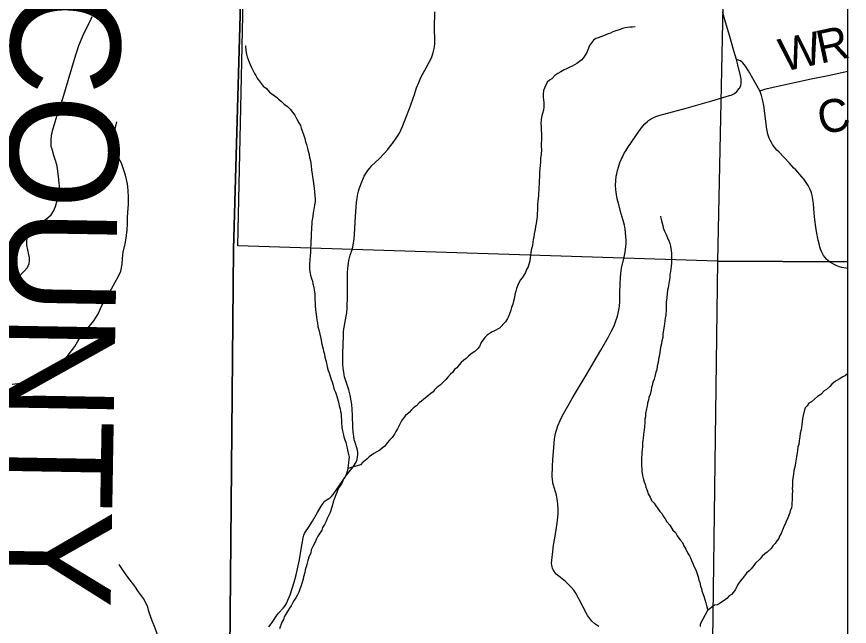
# Model space of a CAD drawing. Extents: x 0 to 191, y 0 to 55.
# Drawn here: x 149.356 to 150.077, y 23.732 to 24.259 of the extents above; entities that cross this region are included whole.
import ezdxf

# ---------------------------------------------------------------- set-up
doc = ezdxf.new("R2010")
doc.units = 0
for name, color, linetype in [('GM_X_Corporation', 7, 'Continuous'), ('GM_X_County_Road', 7, 'Continuous'), ('GM_X_County_Road_Text', 7, 'Continuous'), ('GM_X_County_Text', 7, 'Continuous'), ('GM_X_Minor_River', 7, 'Continuous'), ('GM_X_State_Route', 7, 'Continuous'), ('GM_X_Township_Road', 7, 'Continuous')]:
    doc.layers.add(name, color=color, linetype=linetype)

msp = doc.modelspace()

# ---------------------------------------------------------------- linework, layer by layer
at = {"layer": 'GM_X_Corporation'}
for points in [[(150.07549, 22.0195), (150.07549, 25.41761), (149.5758, 25.41761), (149.56443, 24.97656), (149.56439, 24.97481), (149.56403, 24.95266), (149.5632, 24.9013), (149.56492, 24.82957), (149.56382, 24.82501), (149.56277, 24.77497), (149.55762, 24.60839), (149.55619, 24.51706), (149.55552, 24.46365), (149.54392, 24.0583), (149.54051, 23.67987), (149.53701, 23.54415), (149.53125, 23.09862), (149.52575, 22.26208), (149.5224, 22.02486), (149.6695, 22.02341), (149.9211, 22.0226)], [(150.07549, 22.0195), (150.07549, 24.96967), (149.8571, 24.97337), (149.81101, 24.97388), (149.63635, 24.97567), (149.5815, 24.97623), (149.56443, 24.97656), (149.56439, 24.97481), (149.56403, 24.95266), (149.5632, 24.9013), (149.56492, 24.82957), (149.56382, 24.82501), (149.56277, 24.77497), (149.55762, 24.60839), (149.55619, 24.51706), (149.55552, 24.46365), (149.54392, 24.0583), (149.54051, 23.67987), (149.53701, 23.54415), (149.53125, 23.09862), (149.52575, 22.26208), (149.5224, 22.02486), (149.6695, 22.02341), (149.9211, 22.0226)], [(149.97338, 24.55724), (149.96259, 24.04812), (149.54792, 24.06124), (149.55864, 24.56616)], [(150.07549, 24.04735), (150.07549, 24.55517), (149.97338, 24.55724), (149.96259, 24.04812)], [(150.07549, 23.54338), (150.07549, 24.04735), (149.96259, 24.04812), (149.95607, 23.5455)]]:
    msp.add_lwpolyline(points, close=True, dxfattribs=at)
for points in [[(149.53125, 23.09862), (149.53701, 23.54415), (149.54051, 23.67987), (149.54392, 24.0583), (149.55552, 24.46365), (149.55619, 24.51706), (149.55762, 24.60839), (149.56277, 24.77497), (149.56382, 24.82501), (149.56492, 24.82957), (149.5632, 24.9013), (149.52108, 24.90171), (149.41066, 24.90327), (149.37935, 24.90341), (149.33711, 24.90479), (149.30463, 24.90606), (149.14623, 24.90673), (148.74489, 24.91553), (148.28203, 24.9234), (148.05398, 24.9263)], [(148.05398, 24.9263), (148.28203, 24.9234), (148.74489, 24.91553), (149.14623, 24.90673), (149.30463, 24.90606), (149.33711, 24.90479), (149.37935, 24.90341), (149.41066, 24.90327), (149.52108, 24.90171), (149.5632, 24.9013), (149.56492, 24.82957), (149.56382, 24.82501), (149.56277, 24.77497), (149.55762, 24.60839), (149.55619, 24.51706), (149.55552, 24.46365), (149.54392, 24.0583), (149.54051, 23.67987), (149.53701, 23.54415), (149.53125, 23.09862)]]:
    msp.add_lwpolyline(points, dxfattribs=at)
at = {"layer": 'GM_X_County_Road'}
for points in [[(149.99935, 24.19518), (149.98941, 24.21248), (149.98679, 24.21662), (149.98582, 24.21817), (149.98475, 24.2195), (149.98375, 24.22048), (149.98244, 24.22134), (149.98083, 24.22195), (149.97911, 24.22226)], [(149.99935, 24.19518), (150.00374, 24.19678), (150.00577, 24.19734), (150.03183, 24.20294), (150.04376, 24.20557), (150.05852, 24.20866), (150.07549, 24.2124)], [(150.07549, 24.04163), (150.07197, 24.04225), (150.07019, 24.04261), (150.06819, 24.04311), (150.06664, 24.04367), (150.0653, 24.04423), (150.06373, 24.045), (150.06146, 24.04626), (150.05984, 24.0473), (150.05784, 24.04888), (150.05684, 24.0498), (150.05573, 24.05115), (150.0545, 24.05303), (150.05357, 24.05469), (150.05274, 24.05638), (150.05192, 24.05843), (150.05123, 24.06052), (150.05084, 24.06195), (150.04987, 24.06625), (150.04834, 24.0738), (150.0478, 24.07747), (150.04698, 24.0838), (150.04637, 24.08955), (150.0456, 24.09778), (150.0452, 24.10124), (150.04458, 24.10467), (150.04397, 24.1072), (150.04371, 24.10804), (150.04256, 24.11066), (150.04112, 24.11341), (150.03948, 24.11604), (150.03766, 24.11854), (150.03566, 24.12092), (150.03045, 24.12685), (150.02885, 24.12857), (150.02503, 24.13268), (150.01565, 24.14241), (150.01407, 24.14413), (150.01213, 24.14648), (150.01033, 24.14896), (150.00929, 24.15056), (150.00814, 24.15272), (150.0074, 24.1544), (150.00676, 24.15614), (150.00623, 24.15797), (150.00591, 24.15937), (150.00547, 24.16219), (150.00272, 24.18269), (150.00194, 24.18676), (150.0008, 24.19131), (149.99996, 24.1938), (149.99935, 24.19518)]]:
    msp.add_lwpolyline(points, dxfattribs=at)
at = {"layer": 'GM_X_Minor_River'}
for points in [[(149.89134, 24.25049), (149.88907, 24.25046), (149.88681, 24.25022), (149.88473, 24.25019), (149.88284, 24.24978), (149.88058, 24.24917), (149.87851, 24.24837), (149.874, 24.24677), (149.87212, 24.24617), (149.87006, 24.24518), (149.86818, 24.24458), (149.86611, 24.2436), (149.86405, 24.2428), (149.86179, 24.242), (149.85934, 24.2412), (149.85747, 24.24041), (149.85541, 24.23904), (149.85375, 24.23674), (149.8519, 24.23443), (149.85064, 24.2308), (149.84955, 24.22831), (149.84826, 24.2262), (149.84716, 24.22429), (149.84549, 24.22217), (149.84344, 24.22062), (149.84101, 24.21887), (149.83689, 24.21671), (149.83445, 24.21533), (149.83201, 24.21434), (149.82994, 24.21355), (149.82714, 24.21179), (149.8247, 24.21023), (149.82208, 24.20867), (149.8193, 24.20577), (149.81742, 24.2046), (149.81538, 24.20267), (149.81301, 24.19769), (149.81229, 24.19559), (149.81197, 24.19217), (149.81182, 24.1897), (149.81224, 24.18743), (149.81247, 24.18516), (149.8125, 24.18326), (149.81254, 24.18137), (149.81221, 24.1787), (149.81131, 24.17584), (149.81078, 24.17374), (149.81008, 24.1707), (149.80996, 24.1669), (149.81018, 24.16463), (149.81024, 24.1614), (149.81048, 24.15856), (149.81052, 24.15629), (149.8104, 24.15268), (149.81026, 24.14964), (149.81012, 24.14698), (149.81035, 24.14452), (149.81005, 24.14034), (149.80973, 24.13711), (149.80959, 24.13388), (149.80928, 24.13046), (149.80912, 24.12856), (149.80882, 24.12438), (149.8087, 24.1204), (149.80854, 24.11831), (149.80841, 24.11527), (149.80828, 24.11166), (149.80813, 24.10977), (149.80799, 24.10692), (149.80784, 24.10464), (149.80735, 24.10027), (149.80703, 24.09685), (149.80688, 24.09457), (149.80692, 24.09229), (149.8066, 24.08887), (149.80664, 24.0866), (149.8063, 24.0845), (149.80599, 24.0807), (149.80528, 24.07804), (149.80495, 24.07537), (149.80426, 24.07176), (149.80374, 24.0689), (149.80321, 24.06681), (149.80287, 24.06434), (149.80254, 24.06167), (149.80167, 24.05768), (149.80133, 24.05539), (149.80065, 24.05102), (149.80032, 24.04836), (149.79889, 24.04321), (149.79761, 24.04072), (149.79652, 24.03824), (149.79524, 24.03594), (149.79377, 24.03364), (149.7921, 24.03152), (149.79009, 24.02731), (149.78882, 24.02426), (149.7883, 24.02197), (149.7874, 24.01911), (149.78707, 24.01664), (149.78653, 24.01454)], [(149.5543, 24.2341), (149.55475, 24.22974), (149.55518, 24.22691), (149.55579, 24.22483), (149.55678, 24.22238), (149.55757, 24.22012), (149.55837, 24.21804), (149.55955, 24.21541), (149.56091, 24.21316), (149.56229, 24.21033), (149.56327, 24.20845), (149.56463, 24.2062), (149.56637, 24.20396), (149.56793, 24.20152), (149.56967, 24.19927), (149.57255, 24.19723), (149.57525, 24.19424), (149.57851, 24.19184), (149.58119, 24.1898), (149.58311, 24.18812), (149.58561, 24.18608), (149.58792, 24.18384), (149.5908, 24.18162), (149.59311, 24.17938), (149.59717, 24.17414), (149.59874, 24.17094), (149.6005, 24.16775), (149.60187, 24.16531), (149.60248, 24.16304), (149.60386, 24.15984), (149.60466, 24.15758), (149.60585, 24.15399), (149.60647, 24.15116), (149.60727, 24.1489), (149.60849, 24.14437), (149.6095, 24.14021), (149.60993, 24.13756), (149.61074, 24.13473), (149.61096, 24.13284), (149.61119, 24.13037), (149.61163, 24.12697), (149.61207, 24.12337), (149.6123, 24.1211), (149.61293, 24.11751), (149.61358, 24.11315), (149.6138, 24.11107), (149.61424, 24.10785), (149.61473, 24.1016), (149.61457, 24.0997), (149.61425, 24.09666), (149.61373, 24.094), (149.61339, 24.09171), (149.61305, 24.08962), (149.61237, 24.08506), (149.61185, 24.08239), (149.6117, 24.08011), (149.61156, 24.07746), (149.61159, 24.07556), (149.61127, 24.07214), (149.61133, 24.06891), (149.61102, 24.06512), (149.61087, 24.06303), (149.61075, 24.05885), (149.61062, 24.05544), (149.61048, 24.05297), (149.61017, 24.04898), (149.60984, 24.04594), (149.6097, 24.04328), (149.60992, 24.04139), (149.61016, 24.03892), (149.61078, 24.0359), (149.61158, 24.03307), (149.61238, 24.03062), (149.6128, 24.02854), (149.61361, 24.02552), (149.61384, 24.02325), (149.61428, 24.01946), (149.61437, 24.01472), (149.6146, 24.01188), (149.61484, 24.00942), (149.61508, 24.0062), (149.61531, 24.00393), (149.61576, 23.99995), (149.61619, 23.99692), (149.61661, 23.99485), (149.61705, 23.99125), (149.61785, 23.9888), (149.61949, 23.98124), (149.62053, 23.97633), (149.62155, 23.97198), (149.62196, 23.9701), (149.62276, 23.96764), (149.623, 23.96499), (149.62441, 23.96009), (149.62503, 23.95668), (149.62604, 23.95348), (149.62683, 23.95141), (149.62743, 23.94952), (149.62784, 23.94763), (149.62844, 23.94574), (149.62942, 23.94368)], [(149.35267, 23.94157), (149.35966, 23.94242), (149.36571, 23.94268), (149.37193, 23.9439), (149.37812, 23.94777), (149.38393, 23.95221), (149.39014, 23.95456), (149.39631, 23.96033), (149.40115, 23.96684), (149.40673, 23.97411), (149.40932, 23.97889), (149.41302, 23.985), (149.41807, 23.98999), (149.42328, 23.99632), (149.42699, 24.00244), (149.43011, 24.00968), (149.43474, 24.01752), (149.43863, 24.02401), (149.44158, 24.02974), (149.44436, 24.03452), (149.44657, 24.03929), (149.44782, 24.04537), (149.44794, 24.05031), (149.44863, 24.05581), (149.45024, 24.06304), (149.45131, 24.06799), (149.45198, 24.07501), (149.45229, 24.08033), (149.45242, 24.08545), (149.45254, 24.09038), (149.45322, 24.09703), (149.45333, 24.1031), (149.45287, 24.10936), (149.45242, 24.11485), (149.45063, 24.12242), (149.44905, 24.12771), (149.44709, 24.13262), (149.4438, 24.13884), (149.44163, 24.14564), (149.4406, 24.15246), (149.44054, 24.1572), (149.44197, 24.16367), (149.44324, 24.16842)], [(149.91334, 24.08697), (149.91375, 24.08508), (149.91417, 24.08281), (149.91477, 24.08092), (149.91538, 24.07885), (149.91579, 24.07696), (149.91698, 24.07394), (149.91816, 24.07112), (149.91954, 24.06811), (149.92053, 24.06547), (149.92152, 24.06321), (149.92193, 24.06113), (149.92257, 24.05735), (149.9228, 24.0547), (149.92284, 24.05262), (149.92288, 24.05015), (149.92295, 24.04636), (149.92262, 24.0437), (149.92213, 24.03913), (149.92161, 24.03628), (149.92147, 24.03362), (149.92077, 24.03039), (149.92045, 24.02697), (149.91992, 24.02506), (149.91958, 24.02297), (149.91906, 24.0203), (149.91875, 24.01594), (149.91843, 24.01289), (149.91829, 24.01005), (149.91833, 24.00796), (149.91817, 24.00606), (149.91788, 24.00131), (149.91754, 23.99865), (149.91653, 23.99181), (149.91601, 23.98876), (149.91552, 23.98477), (149.91537, 23.98212), (149.91448, 23.97906), (149.91415, 23.97659), (149.91345, 23.97336), (149.91295, 23.96937), (149.91243, 23.96689), (149.91173, 23.96346), (149.91141, 23.96042), (149.91051, 23.95737), (149.91019, 23.95414), (149.90947, 23.95204), (149.9084, 23.94842), (149.90787, 23.94595), (149.90679, 23.94327), (149.90627, 23.94061), (149.90554, 23.9387), (149.9052, 23.93642), (149.90451, 23.9328), (149.90342, 23.93013), (149.90289, 23.92784), (149.90218, 23.92537), (149.90185, 23.9227), (149.90132, 23.92042), (149.90045, 23.91642), (149.90031, 23.91338), (149.89997, 23.91129), (149.89983, 23.90845), (149.89951, 23.90503), (149.89919, 23.90199), (149.89868, 23.89837), (149.89837, 23.89477), (149.89786, 23.89115), (149.89774, 23.88736), (149.8974, 23.88527), (149.89726, 23.88261), (149.89699, 23.87616), (149.89708, 23.87085), (149.89712, 23.86876), (149.89735, 23.86649), (149.89779, 23.86271), (149.89861, 23.85931), (149.89921, 23.85723), (149.90001, 23.85516), (149.90062, 23.85252), (149.90199, 23.8497), (149.9028, 23.84687), (149.90436, 23.84405), (149.90574, 23.84123), (149.90786, 23.8388), (149.90923, 23.83636), (149.91116, 23.83412), (149.9129, 23.83169), (149.91483, 23.82964), (149.91581, 23.82757), (149.91755, 23.82532), (149.91892, 23.82269), (149.92143, 23.81989), (149.92397, 23.81539), (149.92628, 23.81334), (149.92784, 23.81053), (149.92998, 23.80734), (149.93248, 23.80473), (149.93367, 23.80191), (149.93542, 23.79909), (149.9368, 23.79589)], [(149.78653, 24.01454), (149.78566, 24.01073), (149.78457, 24.00787), (149.78404, 24.00558), (149.78223, 24.00081), (149.78114, 23.99851), (149.7793, 23.99545), (149.77428, 23.99024), (149.76979, 23.98788), (149.76772, 23.9869), (149.76529, 23.98534), (149.76342, 23.98398), (149.76137, 23.98204), (149.75842, 23.97782), (149.75678, 23.97437), (149.75549, 23.97246), (149.75269, 23.96994), (149.74971, 23.9678), (149.74728, 23.96586), (149.74523, 23.96393), (149.74318, 23.96257), (149.74094, 23.96044), (149.73927, 23.95851), (149.73724, 23.95582), (149.73519, 23.95427), (149.73353, 23.95177), (149.73166, 23.95022), (149.72944, 23.94772), (149.72777, 23.94579), (149.72274, 23.94096), (149.72032, 23.93902), (149.7179, 23.9369), (149.7168, 23.93498), (149.71474, 23.93362), (149.71138, 23.93071), (149.70858, 23.92877), (149.70653, 23.92702), (149.70466, 23.92547), (149.70225, 23.92296), (149.7, 23.92141), (149.69815, 23.91948), (149.69592, 23.91716), (149.69294, 23.91446), (149.6909, 23.91214), (149.68923, 23.90984), (149.68814, 23.90754), (149.68704, 23.90544), (149.68595, 23.90296), (149.68448, 23.90065), (149.68319, 23.89835), (149.68116, 23.89547), (149.67893, 23.89316), (149.67708, 23.89085), (149.67486, 23.88816), (149.67299, 23.88661), (149.67057, 23.88467), (149.66794, 23.8833), (149.66551, 23.88174), (149.66345, 23.88037), (149.6614, 23.87882), (149.65954, 23.87708), (149.65767, 23.87553), (149.6558, 23.87436), (149.65395, 23.87205), (149.64298, 23.86889)], [(150.07549, 23.95086), (150.07541, 23.95082), (150.07299, 23.94888), (150.07111, 23.94809), (150.06793, 23.94613), (150.06474, 23.94437), (150.06157, 23.94166), (150.0599, 23.93973), (150.05692, 23.93721), (150.05505, 23.93604), (150.05208, 23.93276), (150.04927, 23.93101), (150.04648, 23.92868), (150.04386, 23.92655), (150.04162, 23.92518), (150.04033, 23.92307), (150.03847, 23.92133), (150.03793, 23.91943), (150.0367, 23.91448), (150.03636, 23.912), (150.03585, 23.90877), (150.0357, 23.90668), (150.03536, 23.90459), (150.03502, 23.90212), (150.03432, 23.89926), (150.03399, 23.89622), (150.03329, 23.8928), (150.03298, 23.88938), (150.03225, 23.88747), (150.03193, 23.88443), (150.03089, 23.87872), (150.03057, 23.87549), (150.03003, 23.87359), (150.02953, 23.86978), (150.02883, 23.86693), (150.02851, 23.86351), (150.02765, 23.85875), (150.0275, 23.85647), (150.02755, 23.85344), (150.02721, 23.85135), (150.02743, 23.84946), (150.02731, 23.84566), (150.02716, 23.84319), (150.02689, 23.83731), (150.02656, 23.83446), (150.02565, 23.83236), (150.0253, 23.83046), (150.02439, 23.82835), (150.02313, 23.82511), (150.02221, 23.8232), (150.02149, 23.82129), (150.02039, 23.81918), (150.01949, 23.81689), (150.01877, 23.81479), (150.01786, 23.81269), (150.01638, 23.81039), (150.01566, 23.80829), (150.01399, 23.80636), (150.01252, 23.80387), (150.01067, 23.80194), (150.009, 23.79964), (150.00565, 23.79655), (150.0036, 23.79499), (150.00136, 23.79306), (149.99951, 23.79056), (149.9956, 23.78689), (149.99413, 23.78478), (149.99191, 23.78189), (149.99005, 23.78015), (149.98781, 23.77841), (149.98596, 23.7761), (149.98392, 23.77341), (149.98244, 23.77149), (149.98041, 23.76861), (149.9795, 23.7665), (149.97785, 23.76382), (149.97655, 23.7619), (149.9747, 23.75978), (149.97283, 23.75861), (149.97078, 23.75649), (149.96836, 23.75455), (149.96611, 23.75318), (149.96424, 23.75182), (149.96237, 23.75103), (149.9601, 23.75061), (149.95394, 23.74614), (149.94771, 23.73428), (149.94775, 23.73219)], [(149.62942, 23.94368), (149.63003, 23.9416), (149.63064, 23.93915), (149.63124, 23.93707), (149.63223, 23.93481), (149.63283, 23.93293), (149.63382, 23.9301), (149.63463, 23.92727), (149.63524, 23.92481), (149.63546, 23.92292), (149.63626, 23.92047), (149.63669, 23.91801), (149.6371, 23.91594), (149.63715, 23.91309), (149.63738, 23.91101), (149.63741, 23.90892), (149.63787, 23.90419), (149.6383, 23.90135), (149.63891, 23.89909), (149.63953, 23.89607), (149.64033, 23.89343), (149.64112, 23.89154), (149.64174, 23.88852), (149.64235, 23.88645), (149.64276, 23.88456), (149.64358, 23.88097), (149.644, 23.87851), (149.64385, 23.87642), (149.64352, 23.87357), (149.64318, 23.87129), (149.64303, 23.8692), (149.64269, 23.86692), (149.64178, 23.86444), (149.64088, 23.86215), (149.63959, 23.86004), (149.63868, 23.85813), (149.6374, 23.85564), (149.63537, 23.85257), (149.63427, 23.85047), (149.63337, 23.84798), (149.63246, 23.84607), (149.63101, 23.84225), (149.63029, 23.83997), (149.62977, 23.8373), (149.62924, 23.83521), (149.62762, 23.83082), (149.62652, 23.82833), (149.62506, 23.82546), (149.62415, 23.82317), (149.62288, 23.82031), (149.62103, 23.81781), (149.62032, 23.81552), (149.617, 23.81015), (149.61591, 23.80805), (149.61427, 23.80442), (149.61262, 23.80135), (149.61134, 23.79849), (149.61083, 23.79544), (149.60955, 23.79296), (149.60829, 23.78914), (149.60759, 23.78591), (149.60687, 23.78362), (149.60616, 23.78114), (149.60582, 23.77886), (149.60475, 23.77524), (149.60422, 23.77296), (149.60298, 23.76838), (149.60063, 23.7619), (149.59935, 23.75941), (149.59788, 23.75692), (149.59659, 23.755), (149.5953, 23.75289), (149.59384, 23.75002), (149.59236, 23.74791), (149.59107, 23.74561), (149.58923, 23.74274), (149.58794, 23.74063), (149.58723, 23.73815), (149.58594, 23.73604), (149.58397, 23.73013)], [(149.9368, 23.79589), (149.93855, 23.79327), (149.93934, 23.79139), (149.94013, 23.78913), (149.94131, 23.78668), (149.9423, 23.78443), (149.94387, 23.78123), (149.94506, 23.77765), (149.94605, 23.77501), (149.94667, 23.77218), (149.94728, 23.7701), (149.94809, 23.7669), (149.94888, 23.76501), (149.9491, 23.76312), (149.95109, 23.75747), (149.95169, 23.75539), (149.95269, 23.75257), (149.9533, 23.7503), (149.95371, 23.74841), (149.95394, 23.74614)], [(149.51628, 23.66181), (149.5083, 23.66882), (149.50144, 23.67328), (149.49625, 23.67985), (149.49354, 23.68474), (149.48818, 23.68979), (149.4834, 23.69447), (149.48085, 23.70146), (149.48003, 23.70694), (149.47899, 23.71432), (149.47854, 23.72038), (149.4779, 23.72587), (149.47633, 23.73078), (149.47379, 23.73719), (149.47106, 23.74417), (149.46966, 23.74984), (149.46618, 23.75644), (149.46194, 23.76226), (149.45886, 23.76715), (149.45271, 23.77484), (149.44906, 23.77973), (149.4452, 23.78574)]]:
    msp.add_lwpolyline(points, dxfattribs=at)
at = {"layer": 'GM_X_State_Route'}
msp.add_lwpolyline([(149.86014, 23.7322), (149.85827, 23.7334), (149.85669, 23.73457), (149.85412, 23.73679), (149.85136, 23.74023), (149.85033, 23.74172), (149.84929, 23.74343), (149.84275, 23.7562), (149.84015, 23.76086), (149.83833, 23.76347), (149.83608, 23.76624), (149.8339, 23.76859), (149.83122, 23.77099), (149.82678, 23.77445), (149.82307, 23.77752), (149.82202, 23.77881), (149.82128, 23.77992), (149.8206, 23.78118), (149.82006, 23.78248), (149.81964, 23.78383), (149.81937, 23.78517), (149.81922, 23.78657), (149.8193, 23.78939), (149.82021, 23.79699), (149.82095, 23.80241), (149.82192, 23.80855), (149.82398, 23.8215), (149.82431, 23.82402), (149.8248, 23.82967), (149.82489, 23.83321), (149.82471, 23.8382), (149.82444, 23.84053), (149.82415, 23.84229), (149.82338, 23.84578), (149.82088, 23.85428), (149.82038, 23.85617), (149.82014, 23.85752), (149.81985, 23.85911), (149.81959, 23.86221), (149.82003, 23.87061), (149.82041, 23.87649), (149.8211, 23.88657), (149.82179, 23.89431), (149.82202, 23.89594), (149.82232, 23.89756), (149.82291, 23.90011), (149.82343, 23.90198), (149.82468, 23.90567), (149.82652, 23.91017), (149.82863, 23.91452), (149.83197, 23.92054), (149.83713, 23.92939), (149.83997, 23.93426), (149.84986, 23.95095), (149.85593, 23.9612), (149.86185, 23.97117), (149.86831, 23.98271), (149.87073, 23.98717), (149.87319, 23.99221), (149.87489, 23.99649), (149.87626, 24.0006), (149.8773, 24.00553), (149.87779, 24.00925), (149.87812, 24.01304), (149.87822, 24.01696), (149.87834, 24.01995), (149.8786, 24.02914), (149.87873, 24.03364), (149.87896, 24.03733), (149.87929, 24.0397), (149.87969, 24.04184), (149.88195, 24.05146), (149.88278, 24.05577), (149.88344, 24.06064), (149.8836, 24.06338), (149.88364, 24.06631), (149.88351, 24.06942), (149.88323, 24.07253), (149.88282, 24.07561), (149.88215, 24.07922), (149.88117, 24.08319), (149.87945, 24.08908), (149.87696, 24.09799), (149.87604, 24.10186), (149.87528, 24.10578), (149.8748, 24.10974), (149.87461, 24.11387), (149.87474, 24.11754), (149.87517, 24.12147), (149.87555, 24.12363), (149.87614, 24.12629), (149.87698, 24.12929), (149.87763, 24.13128), (149.87832, 24.13322), (149.87963, 24.13639), (149.88039, 24.13805), (149.8818, 24.14081), (149.88337, 24.14355), (149.88504, 24.14623), (149.89195, 24.15641), (149.89661, 24.16302), (149.89978, 24.16667), (149.90208, 24.16884), (149.90296, 24.16952), (149.90488, 24.17075), (149.90709, 24.17194), (149.9095, 24.173), (149.91197, 24.17388), (149.9162, 24.17511), (149.93546, 24.18043), (149.9579, 24.18662), (149.97319, 24.19115), (149.97451, 24.19161), (149.97618, 24.19241), (149.97735, 24.19313), (149.97948, 24.19476), (149.98143, 24.19719), (149.9819, 24.1979), (149.9825, 24.1992), (149.98278, 24.2001), (149.98308, 24.20147), (149.9833, 24.20371), (149.98324, 24.2052), (149.98297, 24.20697), (149.98018, 24.21767), (149.97911, 24.22226), (149.97684, 24.23002), (149.97324, 24.24232), (149.97048, 24.25175), (149.96716, 24.26366)], dxfattribs=at)
at = {"layer": 'GM_X_Township_Road'}
for points in [[(149.35223, 24.02928), (149.3595, 24.03603), (149.3629, 24.03933), (149.36578, 24.04268), (149.36727, 24.04612), (149.36764, 24.04835), (149.36768, 24.05095), (149.3661, 24.05769), (149.36522, 24.06173), (149.36522, 24.06508), (149.36569, 24.06796), (149.36615, 24.07079), (149.36889, 24.07545), (149.37159, 24.07781), (149.37419, 24.07981), (149.37665, 24.08139), (149.37926, 24.08274), (149.38265, 24.08497), (149.38637, 24.08813), (149.38841, 24.09138), (149.38999, 24.09542), (149.39143, 24.10044), (149.39296, 24.10695), (149.39334, 24.11011), (149.39348, 24.11285), (149.39334, 24.11583), (149.39278, 24.12131), (149.39157, 24.13005), (149.39046, 24.13414), (149.38878, 24.13948), (149.38725, 24.14478), (149.38641, 24.14719), (149.38627, 24.15017), (149.38627, 24.15338), (149.38664, 24.15635), (149.38753, 24.16072), (149.3931, 24.17926), (149.39631, 24.18865), (149.40653, 24.22267), (149.4103, 24.23438), (149.41253, 24.23986), (149.41476, 24.24534), (149.4201, 24.25557), (149.42182, 24.25966)], [(149.57472, 23.73179), (149.57663, 23.73438), (149.57809, 23.73651), (149.58129, 23.74142), (149.58191, 23.74226), (149.58329, 23.74398), (149.587, 23.74815), (149.58832, 23.74977), (149.58935, 23.75132), (149.59008, 23.75265), (149.59114, 23.75491), (149.59223, 23.75757), (149.59295, 23.75958), (149.59666, 23.77046), (149.59839, 23.77685), (149.60105, 23.78967), (149.60261, 23.79896), (149.60432, 23.80881), (149.60456, 23.80998), (149.60485, 23.81105), (149.60548, 23.81266), (149.60626, 23.81407), (149.60885, 23.81782), (149.61246, 23.82334), (149.61677, 23.83063), (149.61996, 23.83613), (149.6212, 23.8383), (149.62258, 23.84011), (149.62427, 23.84136), (149.62652, 23.84279), (149.62755, 23.84353), (149.62847, 23.8444), (149.63018, 23.8464), (149.63793, 23.8576), (149.64181, 23.86313), (149.64753, 23.87024), (149.64873, 23.87193), (149.64955, 23.87335), (149.65006, 23.87438), (149.65089, 23.87667), (149.65138, 23.87896), (149.65157, 23.88086), (149.65152, 23.88271), (149.65123, 23.88471), (149.65074, 23.88671), (149.64918, 23.89129), (149.64855, 23.89367), (149.64802, 23.8966), (149.64782, 23.89845), (149.64767, 23.90025), (149.64738, 23.90484), (149.64711, 23.91443), (149.64673, 23.91995), (149.64629, 23.92421), (149.6458, 23.92736), (149.64486, 23.93228), (149.64373, 23.93666), (149.64071, 23.94641), (149.64017, 23.94816), (149.63978, 23.94972), (149.63939, 23.95196), (149.639, 23.95523), (149.63871, 23.95923), (149.63851, 23.96356), (149.63861, 23.96863), (149.63885, 23.97536), (149.63915, 23.98374), (149.63929, 23.98676), (149.63954, 23.98944), (149.63993, 23.99242), (149.64095, 23.99734), (149.64163, 24.00055), (149.64197, 24.00338), (149.64229, 24.00718), (149.64246, 24.01064), (149.64257, 24.01512), (149.6427, 24.03828), (149.6429, 24.04169), (149.64314, 24.04427), (149.64339, 24.04642), (149.64387, 24.04866), (149.64509, 24.05333), (149.6464, 24.05738), (149.64714, 24.06015), (149.64792, 24.06396), (149.64845, 24.06718), (149.64885, 24.07137), (149.64958, 24.08653), (149.65055, 24.09895), (149.65089, 24.10222), (149.65123, 24.10451), (149.65167, 24.10636), (149.65221, 24.10851), (149.65289, 24.1106), (149.65458, 24.11509), (149.65722, 24.12143), (149.65771, 24.12248), (149.65856, 24.12393), (149.66014, 24.12631), (149.66189, 24.12855), (149.66378, 24.13063), (149.66982, 24.1363), (149.67464, 24.1414), (149.67744, 24.14463), (149.67985, 24.14761), (149.68148, 24.14975), (149.68427, 24.15363), (149.68586, 24.15601), (149.68754, 24.15877), (149.68874, 24.1612), (149.69024, 24.16452), (149.69313, 24.17183), (149.69618, 24.17999), (149.7005, 24.19207), (149.70247, 24.19801), (149.70427, 24.20254), (149.70552, 24.20536), (149.70708, 24.20857), (149.71073, 24.21506), (149.71342, 24.22005), (149.71468, 24.22256), (149.71553, 24.22461), (149.71649, 24.22741), (149.71709, 24.22964), (149.71766, 24.23196), (149.71795, 24.23371), (149.71815, 24.23595), (149.7182, 24.23834), (149.71804, 24.24999), (149.71825, 24.26354)]]:
    msp.add_lwpolyline(points, dxfattribs=at)

# ---------------------------------------------------------------- texts
at = {"layer": 'GM_X_County_Road_Text'}
for s, rotation, p in [('R', 12.1351, (150.05164, 24.21865)), ('W', 12.1591, (150.01946, 24.21172)), ('C', 11.95901, (150.05248, 24.15709))]:
    msp.add_text(s, height=0.02841, rotation=rotation, dxfattribs=at).set_placement(p)
at = {"layer": 'GM_X_County_Text'}
msp.add_text('NOBLE COUNTY', height=0.094697, rotation=269.02137, dxfattribs=at).set_placement((149.3601, 24.74846))

doc.saveas('drawing.dxf')
